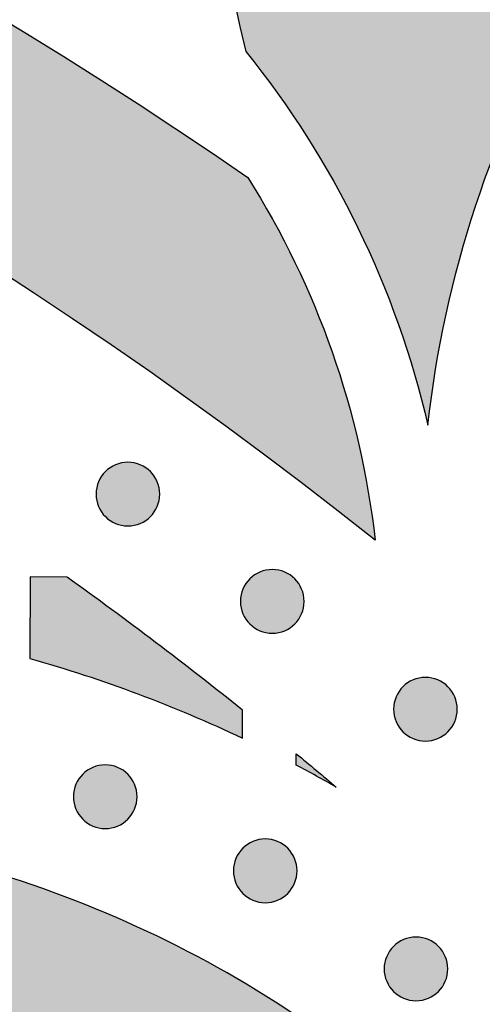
# Model space of a CAD drawing. Header units: millimetres. Extents: x -3873 to -97, y 912 to 4165.
# Tile 340 of 725: x -3192 to -3167, y 1627 to 1682. Entities that reach past the tile are written whole.
import ezdxf

# ---------------------------------------------------------------- set-up
doc = ezdxf.new("R2010")
doc.units = ezdxf.units.MM
doc.layers.add('pattern', color=7, linetype='Continuous', true_color=0x000000)

msp = doc.modelspace()

# ---------------------------------------------------------------- hatches: boundary and pattern name
at = {"layer": 'pattern'}
for points in [[(-3179.837, 1680.423), (-3178.942, 1679.282), (-3178.078, 1678.114), (-3177.244, 1676.919), (-3176.443, 1675.699), (-3175.675, 1674.455), (-3174.941, 1673.188), (-3174.244, 1671.899), (-3173.582, 1670.591), (-3172.958, 1669.265), (-3172.372, 1667.923), (-3171.824, 1666.565), (-3171.315, 1665.194), (-3170.846, 1663.812), (-3170.417, 1662.419), (-3170.028, 1661.019), (-3169.679, 1659.612), (-3169.49, 1661.154), (-3169.26, 1662.694), (-3168.989, 1664.23), (-3168.678, 1665.762), (-3168.326, 1667.287), (-3167.933, 1668.804), (-3167.5, 1670.31), (-3167.028, 1671.806), (-3166.516, 1673.289), (-3165.966, 1674.757), (-3165.378, 1676.209), (-3164.752, 1677.643), (-3164.09, 1679.059), (-3163.392, 1680.455), (-3162.659, 1681.829), (-3161.893, 1683.18), (-3162.872, 1684.98), (-3163.797, 1686.812), (-3164.664, 1688.675), (-3165.473, 1690.564), (-3166.222, 1692.478), (-3166.91, 1694.414), (-3167.536, 1696.369), (-3168.1, 1698.339), (-3168.335, 1699.24), (-3168.553, 1700.148), (-3168.756, 1701.061), (-3168.943, 1701.98), (-3169.114, 1702.904), (-3169.268, 1703.832), (-3169.406, 1704.764), (-3169.527, 1705.701), (-3169.631, 1706.64), (-3169.719, 1707.583), (-3169.789, 1708.527), (-3169.842, 1709.474), (-3169.878, 1710.422), (-3169.897, 1711.371), (-3169.899, 1712.32), (-3169.883, 1713.27), (-3169.85, 1714.219), (-3169.8, 1715.167), (-3169.733, 1716.114), (-3169.649, 1717.059), (-3169.547, 1718.002), (-3169.429, 1718.942), (-3169.293, 1719.878), (-3169.141, 1720.811), (-3168.973, 1721.74), (-3168.787, 1722.664), (-3168.586, 1723.584), (-3168.368, 1724.497), (-3168.135, 1725.406), (-3167.886, 1726.307), (-3167.621, 1727.203), (-3167.341, 1728.091), (-3167.061, 1728.913), (-3166.756, 1729.732), (-3166.425, 1730.546), (-3166.068, 1731.356), (-3165.686, 1732.158), (-3165.279, 1732.953), (-3164.847, 1733.74), (-3164.39, 1734.516), (-3163.908, 1735.281), (-3163.403, 1736.034), (-3162.873, 1736.773), (-3162.321, 1737.498), (-3161.746, 1738.207), (-3161.149, 1738.9), (-3160.531, 1739.575), (-3159.893, 1740.231), (-3159.235, 1740.868), (-3158.559, 1741.485), (-3157.865, 1742.08), (-3157.155, 1742.654), (-3156.429, 1743.205), (-3155.689, 1743.733), (-3154.935, 1744.237), (-3154.169, 1744.718), (-3153.392, 1745.173), (-3152.605, 1745.604), (-3151.809, 1746.009), (-3151.005, 1746.39), (-3150.195, 1746.745), (-3149.38, 1747.074), (-3148.56, 1747.378), (-3147.738, 1747.657), (-3146.849, 1747.935), (-3145.954, 1748.198), (-3145.051, 1748.445), (-3144.143, 1748.677), (-3143.229, 1748.893), (-3142.309, 1749.093), (-3141.384, 1749.276), (-3140.455, 1749.443), (-3139.522, 1749.593), (-3138.585, 1749.727), (-3137.645, 1749.843), (-3136.702, 1749.943), (-3135.757, 1750.026), (-3134.81, 1750.091), (-3133.862, 1750.139), (-3132.912, 1750.17), (-3131.963, 1750.184), (-3131.013, 1750.181), (-3130.064, 1750.16), (-3129.116, 1750.122), (-3128.17, 1750.067), (-3127.225, 1749.995), (-3126.283, 1749.906), (-3125.344, 1749.8), (-3124.408, 1749.677), (-3123.476, 1749.537), (-3122.548, 1749.381), (-3121.624, 1749.209), (-3120.706, 1749.02), (-3119.793, 1748.815), (-3118.886, 1748.595), (-3117.985, 1748.359), (-3116.017, 1747.792), (-3114.066, 1747.162), (-3112.133, 1746.471), (-3110.222, 1745.719), (-3108.335, 1744.908), (-3106.476, 1744.038), (-3104.647, 1743.111), (-3102.85, 1742.129), (-3101.759, 1742.731), (-3100.656, 1743.313), (-3099.541, 1743.875), (-3098.414, 1744.415), (-3097.276, 1744.934), (-3096.128, 1745.432), (-3094.97, 1745.908), (-3093.803, 1746.361), (-3092.628, 1746.793), (-3091.445, 1747.201), (-3090.254, 1747.587), (-3089.057, 1747.95), (-3087.855, 1748.289), (-3086.647, 1748.605), (-3085.434, 1748.898), (-3084.218, 1749.168), (-3087.125, 1749.862), (-3090.013, 1750.646), (-3092.879, 1751.517), (-3095.719, 1752.475), (-3098.528, 1753.519), (-3101.303, 1754.646), (-3104.04, 1755.856), (-3106.735, 1757.147), (-3108.032, 1757.676), (-3109.344, 1758.179), (-3110.672, 1758.655), (-3112.015, 1759.103), (-3113.371, 1759.522), (-3114.739, 1759.912), (-3116.119, 1760.273), (-3117.511, 1760.604), (-3118.912, 1760.904), (-3120.321, 1761.173), (-3121.739, 1761.412), (-3123.163, 1761.618), (-3124.593, 1761.793), (-3126.028, 1761.936), (-3127.466, 1762.047), (-3128.907, 1762.125), (-3130.349, 1762.171), (-3131.791, 1762.185), (-3133.233, 1762.166), (-3134.673, 1762.115), (-3136.11, 1762.032), (-3137.543, 1761.917), (-3138.97, 1761.77), (-3140.392, 1761.592), (-3141.806, 1761.382), (-3143.213, 1761.141), (-3144.61, 1760.871), (-3145.997, 1760.57), (-3147.373, 1760.239), (-3148.737, 1759.88), (-3150.088, 1759.492), (-3151.425, 1759.076), (-3152.572, 1758.688), (-3153.714, 1758.264), (-3154.851, 1757.805), (-3155.98, 1757.31), (-3157.1, 1756.78), (-3158.21, 1756.214), (-3159.307, 1755.614), (-3160.39, 1754.979), (-3161.458, 1754.309), (-3162.509, 1753.606), (-3163.541, 1752.87), (-3164.553, 1752.102), (-3165.544, 1751.302), (-3166.511, 1750.472), (-3167.453, 1749.613), (-3168.37, 1748.725), (-3169.26, 1747.81), (-3170.121, 1746.869), (-3170.953, 1745.903), (-3171.755, 1744.914), (-3172.525, 1743.904), (-3173.263, 1742.873), (-3173.968, 1741.824), (-3174.639, 1740.757), (-3175.276, 1739.675), (-3175.879, 1738.579), (-3176.447, 1737.47), (-3176.979, 1736.351), (-3177.476, 1735.223), (-3177.937, 1734.087), (-3178.363, 1732.945), (-3178.754, 1731.8), (-3179.262, 1730.162), (-3179.726, 1728.512), (-3180.146, 1726.849), (-3180.522, 1725.177), (-3181.061, 1722.428), (-3181.525, 1719.657), (-3181.913, 1716.868), (-3182.224, 1714.064), (-3182.456, 1711.248), (-3182.611, 1708.424), (-3182.686, 1705.594), (-3182.683, 1702.762), (-3182.6, 1699.931), (-3182.438, 1697.104), (-3182.197, 1694.286), (-3181.878, 1691.478), (-3181.482, 1688.685), (-3181.009, 1685.909), (-3180.46, 1683.154)], [(-3179.72, 1673.398), (-3179.02, 1672.254), (-3178.351, 1671.089), (-3177.713, 1669.902), (-3177.108, 1668.695), (-3176.536, 1667.47), (-3175.998, 1666.228), (-3175.496, 1664.969), (-3175.029, 1663.697), (-3174.598, 1662.412), (-3174.204, 1661.116), (-3173.847, 1659.81), (-3173.527, 1658.496), (-3173.245, 1657.176), (-3173.001, 1655.851), (-3172.794, 1654.523), (-3172.626, 1653.193), (-3176.651, 1656.337), (-3180.753, 1659.408), (-3184.93, 1662.404), (-3189.179, 1665.321), (-3193.499, 1668.156), (-3197.887, 1670.909), (-3202.34, 1673.576), (-3206.857, 1676.154), (-3211.435, 1678.643), (-3216.071, 1681.039), (-3220.762, 1683.341), (-3225.505, 1685.546), (-3230.297, 1687.654), (-3235.136, 1689.662), (-3240.018, 1691.57), (-3244.94, 1693.375), (-3249.899, 1695.076), (-3254.891, 1696.673), (-3259.913, 1698.164), (-3264.962, 1699.549), (-3270.034, 1700.826), (-3275.127, 1701.996), (-3280.236, 1703.059), (-3285.358, 1704.012), (-3290.49, 1704.858), (-3295.629, 1705.595), (-3300.77, 1706.225), (-3305.911, 1706.746), (-3311.049, 1707.16), (-3316.179, 1707.468), (-3321.299, 1707.67), (-3326.406, 1707.766), (-3326.395, 1719.767), (-3321.582, 1719.682), (-3316.759, 1719.509), (-3311.928, 1719.246), (-3307.093, 1718.893), (-3302.254, 1718.45), (-3297.415, 1717.916), (-3292.579, 1717.291), (-3287.747, 1716.575), (-3282.923, 1715.768), (-3278.109, 1714.87), (-3273.308, 1713.881), (-3268.521, 1712.802), (-3263.753, 1711.632), (-3259.005, 1710.372), (-3254.279, 1709.023), (-3249.579, 1707.586), (-3244.906, 1706.06), (-3240.264, 1704.448), (-3235.654, 1702.749), (-3231.08, 1700.965), (-3226.543, 1699.097), (-3222.045, 1697.146), (-3217.59, 1695.114), (-3213.179, 1693.002), (-3208.814, 1690.81), (-3204.497, 1688.542), (-3200.23, 1686.197), (-3196.016, 1683.778), (-3191.857, 1681.287), (-3187.753, 1678.726), (-3183.706, 1676.095)], [(-3187.66, 1657.02), (-3187.632, 1657.048), (-3187.603, 1657.075), (-3187.573, 1657.102), (-3187.542, 1657.128), (-3187.511, 1657.154), (-3187.478, 1657.179), (-3187.445, 1657.203), (-3187.411, 1657.227), (-3187.376, 1657.251), (-3187.34, 1657.273), (-3187.304, 1657.295), (-3187.266, 1657.317), (-3187.228, 1657.337), (-3187.189, 1657.357), (-3187.15, 1657.376), (-3187.11, 1657.393), (-3187.069, 1657.41), (-3187.028, 1657.427), (-3186.986, 1657.442), (-3186.943, 1657.456), (-3186.9, 1657.469), (-3186.857, 1657.481), (-3186.813, 1657.492), (-3186.769, 1657.501), (-3186.724, 1657.51), (-3186.679, 1657.518), (-3186.634, 1657.524), (-3186.588, 1657.529), (-3186.543, 1657.534), (-3186.497, 1657.536), (-3186.451, 1657.538), (-3186.405, 1657.539), (-3186.359, 1657.538), (-3186.313, 1657.536), (-3186.267, 1657.533), (-3186.222, 1657.529), (-3186.176, 1657.524), (-3186.131, 1657.517), (-3186.086, 1657.51), (-3186.042, 1657.501), (-3185.997, 1657.491), (-3185.953, 1657.48), (-3185.91, 1657.468), (-3185.867, 1657.455), (-3185.824, 1657.441), (-3185.783, 1657.425), (-3185.741, 1657.409), (-3185.7, 1657.392), (-3185.66, 1657.374), (-3185.621, 1657.355), (-3185.582, 1657.336), (-3185.544, 1657.315), (-3185.507, 1657.294), (-3185.471, 1657.272), (-3185.435, 1657.249), (-3185.4, 1657.225), (-3185.366, 1657.201), (-3185.333, 1657.177), (-3185.3, 1657.151), (-3185.269, 1657.126), (-3185.238, 1657.099), (-3185.208, 1657.073), (-3185.179, 1657.045), (-3185.151, 1657.018), (-3185.123, 1656.99), (-3185.096, 1656.961), (-3185.07, 1656.931), (-3185.043, 1656.9), (-3185.018, 1656.868), (-3184.992, 1656.836), (-3184.968, 1656.803), (-3184.944, 1656.768), (-3184.92, 1656.734), (-3184.898, 1656.698), (-3184.876, 1656.661), (-3184.855, 1656.624), (-3184.834, 1656.586), (-3184.814, 1656.547), (-3184.796, 1656.508), (-3184.778, 1656.468), (-3184.761, 1656.427), (-3184.745, 1656.386), (-3184.73, 1656.344), (-3184.716, 1656.301), (-3184.702, 1656.258), (-3184.691, 1656.215), (-3184.68, 1656.171), (-3184.67, 1656.126), (-3184.661, 1656.082), (-3184.653, 1656.037), (-3184.647, 1655.992), (-3184.642, 1655.946), (-3184.638, 1655.9), (-3184.635, 1655.855), (-3184.633, 1655.809), (-3184.632, 1655.763), (-3184.633, 1655.717), (-3184.635, 1655.671), (-3184.638, 1655.625), (-3184.642, 1655.58), (-3184.647, 1655.534), (-3184.654, 1655.489), (-3184.662, 1655.444), (-3184.67, 1655.399), (-3184.68, 1655.355), (-3184.691, 1655.311), (-3184.703, 1655.268), (-3184.717, 1655.225), (-3184.731, 1655.182), (-3184.746, 1655.14), (-3184.762, 1655.099), (-3184.779, 1655.058), (-3184.797, 1655.018), (-3184.816, 1654.979), (-3184.836, 1654.94), (-3184.856, 1654.902), (-3184.877, 1654.865), (-3184.9, 1654.828), (-3184.922, 1654.793), (-3184.946, 1654.758), (-3184.97, 1654.724), (-3184.995, 1654.69), (-3185.02, 1654.658), (-3185.046, 1654.626), (-3185.072, 1654.596), (-3185.099, 1654.566), (-3185.126, 1654.537), (-3185.153, 1654.509), (-3185.182, 1654.481), (-3185.211, 1654.454), (-3185.24, 1654.427), (-3185.271, 1654.401), (-3185.303, 1654.375), (-3185.335, 1654.35), (-3185.369, 1654.326), (-3185.403, 1654.302), (-3185.438, 1654.278), (-3185.473, 1654.255), (-3185.51, 1654.233), (-3185.547, 1654.212), (-3185.585, 1654.192), (-3185.624, 1654.172), (-3185.663, 1654.153), (-3185.704, 1654.135), (-3185.744, 1654.118), (-3185.786, 1654.102), (-3185.828, 1654.087), (-3185.87, 1654.073), (-3185.913, 1654.06), (-3185.957, 1654.048), (-3186.001, 1654.037), (-3186.045, 1654.027), (-3186.09, 1654.019), (-3186.134, 1654.011), (-3186.18, 1654.005), (-3186.225, 1653.999), (-3186.271, 1653.995), (-3186.317, 1653.992), (-3186.363, 1653.991), (-3186.408, 1653.99), (-3186.454, 1653.991), (-3186.5, 1653.993), (-3186.546, 1653.996), (-3186.592, 1654), (-3186.637, 1654.005), (-3186.682, 1654.012), (-3186.727, 1654.019), (-3186.772, 1654.028), (-3186.816, 1654.038), (-3186.86, 1654.049), (-3186.904, 1654.061), (-3186.947, 1654.074), (-3186.989, 1654.088), (-3187.031, 1654.104), (-3187.072, 1654.12), (-3187.113, 1654.137), (-3187.153, 1654.155), (-3187.193, 1654.174), (-3187.231, 1654.193), (-3187.269, 1654.214), (-3187.306, 1654.235), (-3187.343, 1654.257), (-3187.379, 1654.28), (-3187.414, 1654.303), (-3187.448, 1654.328), (-3187.481, 1654.352), (-3187.513, 1654.377), (-3187.545, 1654.403), (-3187.576, 1654.43), (-3187.605, 1654.456), (-3187.634, 1654.483), (-3187.663, 1654.511), (-3187.69, 1654.539), (-3187.717, 1654.568), (-3187.744, 1654.598), (-3187.77, 1654.629), (-3187.796, 1654.661), (-3187.821, 1654.693), (-3187.846, 1654.726), (-3187.87, 1654.76), (-3187.893, 1654.795), (-3187.916, 1654.831), (-3187.938, 1654.868), (-3187.959, 1654.905), (-3187.979, 1654.943), (-3187.999, 1654.982), (-3188.018, 1655.021), (-3188.036, 1655.061), (-3188.053, 1655.102), (-3188.069, 1655.143), (-3188.084, 1655.185), (-3188.098, 1655.228), (-3188.111, 1655.271), (-3188.123, 1655.314), (-3188.134, 1655.358), (-3188.144, 1655.403), (-3188.152, 1655.447), (-3188.16, 1655.492), (-3188.166, 1655.537), (-3188.172, 1655.583), (-3188.176, 1655.629), (-3188.179, 1655.674), (-3188.181, 1655.72), (-3188.181, 1655.766), (-3188.18, 1655.812), (-3188.179, 1655.858), (-3188.176, 1655.904), (-3188.171, 1655.949), (-3188.166, 1655.995), (-3188.16, 1656.04), (-3188.152, 1656.085), (-3188.143, 1656.13), (-3188.133, 1656.174), (-3188.122, 1656.218), (-3188.11, 1656.261), (-3188.097, 1656.304), (-3188.083, 1656.347), (-3188.068, 1656.389), (-3188.052, 1656.43), (-3188.034, 1656.471), (-3188.016, 1656.511), (-3187.998, 1656.55), (-3187.978, 1656.589), (-3187.957, 1656.627), (-3187.936, 1656.664), (-3187.914, 1656.701), (-3187.891, 1656.736), (-3187.868, 1656.771), (-3187.844, 1656.805), (-3187.819, 1656.839), (-3187.794, 1656.871), (-3187.768, 1656.903), (-3187.742, 1656.933), (-3187.715, 1656.963), (-3187.688, 1656.992)], [(-3191.866, 1646.608), (-3190.348, 1646.163), (-3188.838, 1645.687), (-3187.338, 1645.178), (-3185.849, 1644.638), (-3184.371, 1644.067), (-3182.906, 1643.465), (-3181.454, 1642.833), (-3180.017, 1642.171), (-3180.016, 1643.738), (-3184.861, 1647.505), (-3189.801, 1651.147), (-3191.862, 1651.149)], [(-3179.61, 1651.045), (-3179.582, 1651.073), (-3179.553, 1651.1), (-3179.523, 1651.126), (-3179.493, 1651.153), (-3179.461, 1651.178), (-3179.428, 1651.204), (-3179.395, 1651.228), (-3179.361, 1651.252), (-3179.326, 1651.276), (-3179.29, 1651.298), (-3179.254, 1651.32), (-3179.216, 1651.342), (-3179.178, 1651.362), (-3179.14, 1651.382), (-3179.1, 1651.4), (-3179.06, 1651.418), (-3179.019, 1651.435), (-3178.978, 1651.451), (-3178.936, 1651.466), (-3178.894, 1651.481), (-3178.851, 1651.494), (-3178.807, 1651.506), (-3178.763, 1651.516), (-3178.719, 1651.526), (-3178.674, 1651.535), (-3178.629, 1651.543), (-3178.584, 1651.549), (-3178.539, 1651.554), (-3178.493, 1651.558), (-3178.447, 1651.561), (-3178.401, 1651.563), (-3178.355, 1651.564), (-3178.309, 1651.563), (-3178.263, 1651.561), (-3178.218, 1651.558), (-3178.172, 1651.554), (-3178.127, 1651.549), (-3178.081, 1651.542), (-3178.036, 1651.534), (-3177.992, 1651.526), (-3177.947, 1651.516), (-3177.904, 1651.505), (-3177.86, 1651.493), (-3177.817, 1651.479), (-3177.775, 1651.465), (-3177.733, 1651.45), (-3177.691, 1651.434), (-3177.651, 1651.417), (-3177.611, 1651.399), (-3177.571, 1651.38), (-3177.533, 1651.36), (-3177.495, 1651.34), (-3177.457, 1651.319), (-3177.421, 1651.297), (-3177.385, 1651.274), (-3177.35, 1651.25), (-3177.316, 1651.226), (-3177.283, 1651.202), (-3177.25, 1651.176), (-3177.219, 1651.15), (-3177.188, 1651.124), (-3177.158, 1651.097), (-3177.129, 1651.07), (-3177.101, 1651.043), (-3177.074, 1651.015), (-3177.047, 1650.985), (-3177.02, 1650.956), (-3176.994, 1650.925), (-3176.968, 1650.893), (-3176.943, 1650.861), (-3176.918, 1650.827), (-3176.894, 1650.793), (-3176.871, 1650.758), (-3176.848, 1650.723), (-3176.826, 1650.686), (-3176.805, 1650.649), (-3176.784, 1650.611), (-3176.765, 1650.572), (-3176.746, 1650.533), (-3176.728, 1650.492), (-3176.711, 1650.452), (-3176.695, 1650.41), (-3176.68, 1650.368), (-3176.666, 1650.326), (-3176.653, 1650.283), (-3176.641, 1650.239), (-3176.63, 1650.196), (-3176.62, 1650.151), (-3176.611, 1650.107), (-3176.604, 1650.062), (-3176.597, 1650.016), (-3176.592, 1649.971), (-3176.588, 1649.925), (-3176.585, 1649.879), (-3176.583, 1649.834), (-3176.583, 1649.788), (-3176.583, 1649.742), (-3176.585, 1649.696), (-3176.588, 1649.65), (-3176.592, 1649.604), (-3176.598, 1649.559), (-3176.604, 1649.514), (-3176.612, 1649.469), (-3176.621, 1649.424), (-3176.631, 1649.38), (-3176.642, 1649.336), (-3176.654, 1649.292), (-3176.667, 1649.249), (-3176.681, 1649.207), (-3176.696, 1649.165), (-3176.712, 1649.124), (-3176.729, 1649.083), (-3176.747, 1649.043), (-3176.766, 1649.004), (-3176.786, 1648.965), (-3176.806, 1648.927), (-3176.828, 1648.89), (-3176.85, 1648.853), (-3176.873, 1648.817), (-3176.896, 1648.783), (-3176.92, 1648.748), (-3176.945, 1648.715), (-3176.97, 1648.683), (-3176.996, 1648.651), (-3177.022, 1648.62), (-3177.049, 1648.591), (-3177.076, 1648.562), (-3177.104, 1648.533), (-3177.132, 1648.506), (-3177.161, 1648.479), (-3177.191, 1648.452), (-3177.221, 1648.426), (-3177.253, 1648.4), (-3177.286, 1648.375), (-3177.319, 1648.35), (-3177.353, 1648.326), (-3177.388, 1648.303), (-3177.424, 1648.28), (-3177.46, 1648.258), (-3177.497, 1648.237), (-3177.536, 1648.217), (-3177.574, 1648.197), (-3177.614, 1648.178), (-3177.654, 1648.16), (-3177.695, 1648.143), (-3177.736, 1648.127), (-3177.778, 1648.112), (-3177.82, 1648.098), (-3177.863, 1648.085), (-3177.907, 1648.073), (-3177.951, 1648.062), (-3177.995, 1648.052), (-3178.04, 1648.044), (-3178.085, 1648.036), (-3178.13, 1648.03), (-3178.175, 1648.024), (-3178.221, 1648.02), (-3178.267, 1648.017), (-3178.313, 1648.016), (-3178.359, 1648.015), (-3178.405, 1648.016), (-3178.45, 1648.017), (-3178.496, 1648.02), (-3178.542, 1648.025), (-3178.587, 1648.03), (-3178.633, 1648.037), (-3178.678, 1648.044), (-3178.722, 1648.053), (-3178.767, 1648.063), (-3178.81, 1648.074), (-3178.854, 1648.086), (-3178.897, 1648.099), (-3178.939, 1648.113), (-3178.981, 1648.128), (-3179.023, 1648.145), (-3179.063, 1648.162), (-3179.103, 1648.18), (-3179.143, 1648.198), (-3179.181, 1648.218), (-3179.219, 1648.239), (-3179.257, 1648.26), (-3179.293, 1648.282), (-3179.329, 1648.305), (-3179.364, 1648.328), (-3179.398, 1648.352), (-3179.431, 1648.377), (-3179.464, 1648.402), (-3179.495, 1648.428), (-3179.526, 1648.454), (-3179.556, 1648.481), (-3179.585, 1648.508), (-3179.613, 1648.536), (-3179.64, 1648.564), (-3179.667, 1648.593), (-3179.694, 1648.623), (-3179.72, 1648.654), (-3179.746, 1648.685), (-3179.771, 1648.718), (-3179.796, 1648.751), (-3179.82, 1648.785), (-3179.843, 1648.82), (-3179.866, 1648.856), (-3179.888, 1648.893), (-3179.909, 1648.93), (-3179.93, 1648.968), (-3179.949, 1649.007), (-3179.968, 1649.046), (-3179.986, 1649.086), (-3180.003, 1649.127), (-3180.019, 1649.168), (-3180.034, 1649.21), (-3180.048, 1649.253), (-3180.061, 1649.296), (-3180.073, 1649.339), (-3180.084, 1649.383), (-3180.094, 1649.427), (-3180.103, 1649.472), (-3180.11, 1649.517), (-3180.117, 1649.562), (-3180.122, 1649.608), (-3180.126, 1649.653), (-3180.129, 1649.699), (-3180.131, 1649.745), (-3180.131, 1649.791), (-3180.131, 1649.837), (-3180.129, 1649.883), (-3180.126, 1649.929), (-3180.122, 1649.974), (-3180.116, 1650.02), (-3180.11, 1650.065), (-3180.102, 1650.11), (-3180.093, 1650.155), (-3180.083, 1650.199), (-3180.072, 1650.243), (-3180.06, 1650.286), (-3180.047, 1650.329), (-3180.033, 1650.372), (-3180.018, 1650.414), (-3180.002, 1650.455), (-3179.985, 1650.496), (-3179.967, 1650.536), (-3179.948, 1650.575), (-3179.928, 1650.614), (-3179.908, 1650.652), (-3179.886, 1650.689), (-3179.864, 1650.725), (-3179.841, 1650.761), (-3179.818, 1650.796), (-3179.794, 1650.83), (-3179.769, 1650.863), (-3179.744, 1650.896), (-3179.718, 1650.927), (-3179.692, 1650.958), (-3179.665, 1650.988), (-3179.638, 1651.017)], [(-3171.074, 1645.041), (-3171.046, 1645.068), (-3171.017, 1645.095), (-3170.987, 1645.122), (-3170.956, 1645.148), (-3170.925, 1645.174), (-3170.892, 1645.199), (-3170.859, 1645.224), (-3170.825, 1645.248), (-3170.79, 1645.271), (-3170.754, 1645.294), (-3170.718, 1645.316), (-3170.68, 1645.337), (-3170.642, 1645.358), (-3170.604, 1645.377), (-3170.564, 1645.396), (-3170.524, 1645.414), (-3170.483, 1645.431), (-3170.442, 1645.447), (-3170.4, 1645.462), (-3170.358, 1645.476), (-3170.315, 1645.489), (-3170.271, 1645.501), (-3170.227, 1645.512), (-3170.183, 1645.522), (-3170.138, 1645.531), (-3170.093, 1645.538), (-3170.048, 1645.545), (-3170.003, 1645.55), (-3169.957, 1645.554), (-3169.911, 1645.557), (-3169.865, 1645.559), (-3169.819, 1645.559), (-3169.773, 1645.559), (-3169.727, 1645.557), (-3169.682, 1645.554), (-3169.636, 1645.55), (-3169.591, 1645.544), (-3169.545, 1645.538), (-3169.5, 1645.53), (-3169.456, 1645.521), (-3169.411, 1645.511), (-3169.368, 1645.5), (-3169.324, 1645.488), (-3169.281, 1645.475), (-3169.239, 1645.461), (-3169.197, 1645.446), (-3169.155, 1645.43), (-3169.115, 1645.413), (-3169.075, 1645.395), (-3169.035, 1645.376), (-3168.996, 1645.356), (-3168.959, 1645.335), (-3168.921, 1645.314), (-3168.885, 1645.292), (-3168.849, 1645.269), (-3168.814, 1645.246), (-3168.78, 1645.222), (-3168.747, 1645.197), (-3168.714, 1645.172), (-3168.683, 1645.146), (-3168.652, 1645.12), (-3168.622, 1645.093), (-3168.593, 1645.066), (-3168.565, 1645.038), (-3168.538, 1645.01), (-3168.511, 1644.981), (-3168.484, 1644.951), (-3168.458, 1644.92), (-3168.432, 1644.889), (-3168.407, 1644.856), (-3168.382, 1644.823), (-3168.358, 1644.789), (-3168.335, 1644.754), (-3168.312, 1644.718), (-3168.29, 1644.682), (-3168.269, 1644.644), (-3168.248, 1644.606), (-3168.229, 1644.568), (-3168.21, 1644.528), (-3168.192, 1644.488), (-3168.175, 1644.447), (-3168.159, 1644.406), (-3168.144, 1644.364), (-3168.13, 1644.321), (-3168.117, 1644.278), (-3168.105, 1644.235), (-3168.094, 1644.191), (-3168.084, 1644.147), (-3168.075, 1644.102), (-3168.068, 1644.057), (-3168.061, 1644.012), (-3168.056, 1643.966), (-3168.052, 1643.921), (-3168.049, 1643.875), (-3168.047, 1643.829), (-3168.047, 1643.783), (-3168.047, 1643.737), (-3168.049, 1643.691), (-3168.052, 1643.646), (-3168.056, 1643.6), (-3168.062, 1643.554), (-3168.068, 1643.509), (-3168.076, 1643.464), (-3168.085, 1643.42), (-3168.095, 1643.375), (-3168.106, 1643.331), (-3168.118, 1643.288), (-3168.131, 1643.245), (-3168.145, 1643.203), (-3168.16, 1643.161), (-3168.176, 1643.119), (-3168.193, 1643.079), (-3168.211, 1643.039), (-3168.23, 1642.999), (-3168.25, 1642.96), (-3168.27, 1642.922), (-3168.292, 1642.885), (-3168.314, 1642.849), (-3168.336, 1642.813), (-3168.36, 1642.778), (-3168.384, 1642.744), (-3168.409, 1642.711), (-3168.434, 1642.678), (-3168.46, 1642.647), (-3168.486, 1642.616), (-3168.513, 1642.586), (-3168.54, 1642.557), (-3168.568, 1642.529), (-3168.596, 1642.502), (-3168.625, 1642.474), (-3168.655, 1642.448), (-3168.685, 1642.422), (-3168.717, 1642.396), (-3168.75, 1642.371), (-3168.783, 1642.346), (-3168.817, 1642.322), (-3168.852, 1642.299), (-3168.888, 1642.276), (-3168.924, 1642.254), (-3168.961, 1642.233), (-3168.999, 1642.212), (-3169.038, 1642.193), (-3169.078, 1642.174), (-3169.118, 1642.156), (-3169.159, 1642.139), (-3169.2, 1642.123), (-3169.242, 1642.108), (-3169.284, 1642.094), (-3169.327, 1642.081), (-3169.371, 1642.069), (-3169.415, 1642.058), (-3169.459, 1642.048), (-3169.504, 1642.039), (-3169.549, 1642.032), (-3169.594, 1642.025), (-3169.639, 1642.02), (-3169.685, 1642.016), (-3169.731, 1642.013), (-3169.777, 1642.011), (-3169.823, 1642.011), (-3169.869, 1642.011), (-3169.914, 1642.013), (-3169.96, 1642.016), (-3170.006, 1642.02), (-3170.051, 1642.026), (-3170.097, 1642.032), (-3170.142, 1642.04), (-3170.186, 1642.049), (-3170.23, 1642.058), (-3170.274, 1642.069), (-3170.318, 1642.082), (-3170.361, 1642.095), (-3170.403, 1642.109), (-3170.445, 1642.124), (-3170.486, 1642.14), (-3170.527, 1642.157), (-3170.567, 1642.175), (-3170.607, 1642.194), (-3170.645, 1642.214), (-3170.683, 1642.234), (-3170.721, 1642.256), (-3170.757, 1642.278), (-3170.793, 1642.3), (-3170.828, 1642.324), (-3170.862, 1642.348), (-3170.895, 1642.373), (-3170.927, 1642.398), (-3170.959, 1642.424), (-3170.99, 1642.45), (-3171.02, 1642.477), (-3171.049, 1642.504), (-3171.077, 1642.531), (-3171.104, 1642.56), (-3171.131, 1642.589), (-3171.158, 1642.619), (-3171.184, 1642.649), (-3171.21, 1642.681), (-3171.235, 1642.713), (-3171.26, 1642.747), (-3171.284, 1642.781), (-3171.307, 1642.816), (-3171.33, 1642.852), (-3171.352, 1642.888), (-3171.373, 1642.925), (-3171.394, 1642.963), (-3171.413, 1643.002), (-3171.432, 1643.042), (-3171.45, 1643.082), (-3171.467, 1643.122), (-3171.483, 1643.164), (-3171.498, 1643.206), (-3171.512, 1643.248), (-3171.525, 1643.291), (-3171.537, 1643.335), (-3171.548, 1643.379), (-3171.558, 1643.423), (-3171.567, 1643.468), (-3171.574, 1643.513), (-3171.581, 1643.558), (-3171.586, 1643.603), (-3171.59, 1643.649), (-3171.593, 1643.695), (-3171.595, 1643.741), (-3171.595, 1643.787), (-3171.595, 1643.832), (-3171.593, 1643.878), (-3171.59, 1643.924), (-3171.586, 1643.97), (-3171.58, 1644.015), (-3171.574, 1644.06), (-3171.566, 1644.105), (-3171.557, 1644.15), (-3171.547, 1644.194), (-3171.536, 1644.238), (-3171.524, 1644.282), (-3171.511, 1644.325), (-3171.497, 1644.367), (-3171.482, 1644.409), (-3171.466, 1644.45), (-3171.449, 1644.491), (-3171.431, 1644.531), (-3171.412, 1644.571), (-3171.392, 1644.609), (-3171.372, 1644.647), (-3171.35, 1644.685), (-3171.328, 1644.721), (-3171.305, 1644.757), (-3171.282, 1644.792), (-3171.258, 1644.826), (-3171.233, 1644.859), (-3171.208, 1644.891), (-3171.182, 1644.923), (-3171.156, 1644.954), (-3171.129, 1644.984), (-3171.102, 1645.013)], [(-3177.018, 1641.304), (-3174.787, 1639.44), (-3177.019, 1640.669)], [(-3188.923, 1640.168), (-3188.894, 1640.195), (-3188.865, 1640.223), (-3188.835, 1640.249), (-3188.805, 1640.276), (-3188.773, 1640.301), (-3188.741, 1640.326), (-3188.707, 1640.351), (-3188.673, 1640.375), (-3188.638, 1640.398), (-3188.602, 1640.421), (-3188.566, 1640.443), (-3188.529, 1640.464), (-3188.491, 1640.485), (-3188.452, 1640.504), (-3188.412, 1640.523), (-3188.372, 1640.541), (-3188.331, 1640.558), (-3188.29, 1640.574), (-3188.248, 1640.589), (-3188.206, 1640.603), (-3188.163, 1640.616), (-3188.119, 1640.628), (-3188.075, 1640.639), (-3188.031, 1640.649), (-3187.986, 1640.658), (-3187.941, 1640.665), (-3187.896, 1640.672), (-3187.851, 1640.677), (-3187.805, 1640.681), (-3187.759, 1640.684), (-3187.713, 1640.686), (-3187.667, 1640.686), (-3187.621, 1640.686), (-3187.576, 1640.684), (-3187.53, 1640.681), (-3187.484, 1640.677), (-3187.439, 1640.671), (-3187.393, 1640.665), (-3187.349, 1640.657), (-3187.304, 1640.648), (-3187.26, 1640.639), (-3187.216, 1640.628), (-3187.172, 1640.615), (-3187.129, 1640.602), (-3187.087, 1640.588), (-3187.045, 1640.573), (-3187.004, 1640.557), (-3186.963, 1640.54), (-3186.923, 1640.522), (-3186.883, 1640.503), (-3186.845, 1640.483), (-3186.807, 1640.463), (-3186.769, 1640.441), (-3186.733, 1640.419), (-3186.697, 1640.397), (-3186.662, 1640.373), (-3186.628, 1640.349), (-3186.595, 1640.324), (-3186.563, 1640.299), (-3186.531, 1640.273), (-3186.5, 1640.247), (-3186.47, 1640.22), (-3186.441, 1640.193), (-3186.413, 1640.166), (-3186.386, 1640.137), (-3186.359, 1640.108), (-3186.332, 1640.078), (-3186.306, 1640.048), (-3186.28, 1640.016), (-3186.255, 1639.984), (-3186.23, 1639.95), (-3186.206, 1639.916), (-3186.183, 1639.881), (-3186.16, 1639.845), (-3186.138, 1639.809), (-3186.117, 1639.772), (-3186.096, 1639.734), (-3186.077, 1639.695), (-3186.058, 1639.655), (-3186.04, 1639.615), (-3186.023, 1639.575), (-3186.007, 1639.533), (-3185.992, 1639.491), (-3185.978, 1639.449), (-3185.965, 1639.406), (-3185.953, 1639.362), (-3185.942, 1639.318), (-3185.932, 1639.274), (-3185.923, 1639.229), (-3185.916, 1639.184), (-3185.909, 1639.139), (-3185.904, 1639.094), (-3185.9, 1639.048), (-3185.897, 1639.002), (-3185.895, 1638.956), (-3185.895, 1638.91), (-3185.895, 1638.865), (-3185.897, 1638.819), (-3185.9, 1638.773), (-3185.904, 1638.727), (-3185.91, 1638.682), (-3185.916, 1638.637), (-3185.924, 1638.592), (-3185.933, 1638.547), (-3185.943, 1638.503), (-3185.954, 1638.459), (-3185.966, 1638.415), (-3185.979, 1638.372), (-3185.993, 1638.33), (-3186.008, 1638.288), (-3186.024, 1638.247), (-3186.041, 1638.206), (-3186.059, 1638.166), (-3186.078, 1638.126), (-3186.098, 1638.088), (-3186.119, 1638.05), (-3186.14, 1638.012), (-3186.162, 1637.976), (-3186.185, 1637.94), (-3186.208, 1637.905), (-3186.232, 1637.871), (-3186.257, 1637.838), (-3186.282, 1637.806), (-3186.308, 1637.774), (-3186.334, 1637.743), (-3186.361, 1637.713), (-3186.388, 1637.684), (-3186.416, 1637.656), (-3186.444, 1637.629), (-3186.473, 1637.602), (-3186.503, 1637.575), (-3186.534, 1637.549), (-3186.565, 1637.523), (-3186.598, 1637.498), (-3186.631, 1637.473), (-3186.665, 1637.449), (-3186.7, 1637.426), (-3186.736, 1637.403), (-3186.772, 1637.381), (-3186.81, 1637.36), (-3186.848, 1637.339), (-3186.886, 1637.32), (-3186.926, 1637.301), (-3186.966, 1637.283), (-3187.007, 1637.266), (-3187.048, 1637.25), (-3187.09, 1637.235), (-3187.132, 1637.221), (-3187.175, 1637.208), (-3187.219, 1637.196), (-3187.263, 1637.185), (-3187.307, 1637.175), (-3187.352, 1637.166), (-3187.397, 1637.159), (-3187.442, 1637.152), (-3187.488, 1637.147), (-3187.533, 1637.143), (-3187.579, 1637.14), (-3187.625, 1637.138), (-3187.671, 1637.138), (-3187.717, 1637.138), (-3187.763, 1637.14), (-3187.808, 1637.143), (-3187.854, 1637.148), (-3187.899, 1637.153), (-3187.945, 1637.159), (-3187.99, 1637.167), (-3188.034, 1637.176), (-3188.079, 1637.186), (-3188.122, 1637.197), (-3188.166, 1637.209), (-3188.209, 1637.222), (-3188.251, 1637.236), (-3188.293, 1637.251), (-3188.335, 1637.267), (-3188.375, 1637.284), (-3188.415, 1637.302), (-3188.455, 1637.321), (-3188.494, 1637.341), (-3188.532, 1637.362), (-3188.569, 1637.383), (-3188.605, 1637.405), (-3188.641, 1637.428), (-3188.676, 1637.451), (-3188.71, 1637.475), (-3188.743, 1637.5), (-3188.776, 1637.525), (-3188.807, 1637.551), (-3188.838, 1637.577), (-3188.868, 1637.604), (-3188.897, 1637.631), (-3188.925, 1637.659), (-3188.952, 1637.687), (-3188.98, 1637.716), (-3189.006, 1637.746), (-3189.032, 1637.777), (-3189.058, 1637.808), (-3189.083, 1637.841), (-3189.108, 1637.874), (-3189.132, 1637.908), (-3189.155, 1637.943), (-3189.178, 1637.979), (-3189.2, 1638.015), (-3189.221, 1638.053), (-3189.242, 1638.091), (-3189.261, 1638.129), (-3189.28, 1638.169), (-3189.298, 1638.209), (-3189.315, 1638.25), (-3189.331, 1638.291), (-3189.346, 1638.333), (-3189.36, 1638.376), (-3189.373, 1638.419), (-3189.385, 1638.462), (-3189.396, 1638.506), (-3189.406, 1638.55), (-3189.415, 1638.595), (-3189.422, 1638.64), (-3189.429, 1638.685), (-3189.434, 1638.731), (-3189.438, 1638.776), (-3189.441, 1638.822), (-3189.443, 1638.868), (-3189.443, 1638.914), (-3189.443, 1638.96), (-3189.441, 1639.006), (-3189.438, 1639.051), (-3189.434, 1639.097), (-3189.428, 1639.143), (-3189.422, 1639.188), (-3189.414, 1639.233), (-3189.405, 1639.277), (-3189.395, 1639.322), (-3189.384, 1639.366), (-3189.372, 1639.409), (-3189.359, 1639.452), (-3189.345, 1639.494), (-3189.33, 1639.536), (-3189.314, 1639.578), (-3189.297, 1639.618), (-3189.279, 1639.658), (-3189.26, 1639.698), (-3189.24, 1639.737), (-3189.22, 1639.775), (-3189.198, 1639.812), (-3189.176, 1639.848), (-3189.154, 1639.884), (-3189.13, 1639.919), (-3189.106, 1639.953), (-3189.081, 1639.986), (-3189.056, 1640.019), (-3189.03, 1640.05), (-3189.004, 1640.081), (-3188.977, 1640.111), (-3188.95, 1640.14)], [(-3255.521, 1629.604), (-3261.289, 1614.584), (-3247.057, 1620.137), (-3244.548, 1621.069), (-3242.001, 1621.923), (-3239.418, 1622.695), (-3236.805, 1623.385), (-3234.165, 1623.99), (-3231.503, 1624.51), (-3228.821, 1624.942), (-3226.126, 1625.285), (-3223.421, 1625.54), (-3220.71, 1625.706), (-3217.998, 1625.783), (-3215.29, 1625.771), (-3212.589, 1625.67), (-3209.9, 1625.482), (-3207.228, 1625.207), (-3204.575, 1624.847), (-3203.581, 1624.685), (-3202.588, 1624.504), (-3201.595, 1624.303), (-3200.604, 1624.081), (-3199.615, 1623.84), (-3198.63, 1623.578), (-3197.647, 1623.297), (-3196.669, 1622.995), (-3195.695, 1622.674), (-3194.726, 1622.332), (-3193.764, 1621.971), (-3192.807, 1621.591), (-3191.858, 1621.191), (-3190.917, 1620.772), (-3189.983, 1620.334), (-3189.059, 1619.877), (-3188.143, 1619.402), (-3187.238, 1618.909), (-3186.343, 1618.398), (-3185.459, 1617.87), (-3184.586, 1617.324), (-3183.725, 1616.762), (-3182.877, 1616.183), (-3182.042, 1615.588), (-3181.219, 1614.978), (-3180.411, 1614.353), (-3179.617, 1613.713), (-3178.837, 1613.059), (-3178.072, 1612.391), (-3177.322, 1611.71), (-3176.588, 1611.017), (-3175.87, 1610.311), (-3175.165, 1609.591), (-3174.473, 1608.856), (-3173.794, 1608.105), (-3173.127, 1607.339), (-3172.475, 1606.558), (-3171.836, 1605.762), (-3171.213, 1604.952), (-3170.604, 1604.129), (-3170.011, 1603.292), (-3169.434, 1602.443), (-3168.873, 1601.581), (-3168.329, 1600.708), (-3167.802, 1599.823), (-3167.293, 1598.927), (-3166.802, 1598.02), (-3166.328, 1597.104), (-3165.874, 1596.178), (-3165.437, 1595.244), (-3165.02, 1594.302), (-3164.622, 1593.352), (-3164.243, 1592.395), (-3163.884, 1591.432), (-3163.545, 1590.462), (-3163.225, 1589.488), (-3162.925, 1588.509), (-3162.646, 1587.526), (-3162.386, 1586.54), (-3162.147, 1585.55), (-3161.927, 1584.559), (-3161.728, 1583.566), (-3161.548, 1582.572), (-3161.389, 1581.578), (-3161.034, 1578.925), (-3160.764, 1576.252), (-3160.581, 1573.562), (-3160.485, 1570.861), (-3160.478, 1568.153), (-3160.56, 1565.441), (-3160.731, 1562.731), (-3160.991, 1560.026), (-3161.34, 1557.331), (-3161.777, 1554.651), (-3162.301, 1551.989), (-3162.912, 1549.351), (-3163.607, 1546.739), (-3164.384, 1544.158), (-3165.243, 1541.612), (-3166.18, 1539.105), (-3171.759, 1524.883), (-3156.729, 1530.623), (-3156.062, 1532.149), (-3155.421, 1533.69), (-3154.805, 1535.246), (-3154.216, 1536.816), (-3153.654, 1538.399), (-3153.118, 1539.994), (-3152.611, 1541.601), (-3152.132, 1543.219), (-3151.681, 1544.848), (-3151.259, 1546.486), (-3150.865, 1548.134), (-3150.501, 1549.789), (-3150.167, 1551.452), (-3149.862, 1553.121), (-3149.587, 1554.796), (-3149.342, 1556.475), (-3149.127, 1558.159), (-3148.943, 1559.847), (-3148.789, 1561.536), (-3148.665, 1563.228), (-3148.571, 1564.92), (-3148.508, 1566.612), (-3148.476, 1568.304), (-3148.473, 1569.994), (-3148.501, 1571.681), (-3148.558, 1573.366), (-3148.646, 1575.046), (-3148.763, 1576.722), (-3148.909, 1578.392), (-3149.085, 1580.056), (-3149.289, 1581.713), (-3149.522, 1583.362), (-3149.719, 1584.588), (-3149.94, 1585.813), (-3150.186, 1587.037), (-3150.456, 1588.26), (-3150.752, 1589.479), (-3151.072, 1590.695), (-3151.417, 1591.907), (-3151.786, 1593.115), (-3152.18, 1594.316), (-3152.599, 1595.511), (-3153.042, 1596.699), (-3153.509, 1597.879), (-3153.999, 1599.05), (-3154.514, 1600.212), (-3155.052, 1601.364), (-3155.612, 1602.505), (-3156.196, 1603.634), (-3156.802, 1604.752), (-3157.43, 1605.856), (-3158.079, 1606.948), (-3158.75, 1608.025), (-3159.441, 1609.088), (-3160.153, 1610.135), (-3160.884, 1611.166), (-3161.635, 1612.181), (-3162.404, 1613.18), (-3163.191, 1614.16), (-3163.995, 1615.123), (-3164.817, 1616.068), (-3165.655, 1616.994), (-3166.508, 1617.901), (-3167.376, 1618.788), (-3168.262, 1619.658), (-3169.167, 1620.513), (-3170.092, 1621.353), (-3171.035, 1622.176), (-3171.996, 1622.983), (-3172.976, 1623.772), (-3173.972, 1624.543), (-3174.986, 1625.295), (-3176.016, 1626.028), (-3177.062, 1626.742), (-3178.123, 1627.435), (-3179.199, 1628.108), (-3180.289, 1628.759), (-3181.393, 1629.389), (-3182.509, 1629.997), (-3183.637, 1630.583), (-3184.777, 1631.146), (-3185.928, 1631.686), (-3187.089, 1632.203), (-3188.26, 1632.696), (-3189.439, 1633.165), (-3190.625, 1633.61), (-3191.82, 1634.031), (-3193.02, 1634.427), (-3194.227, 1634.799), (-3195.438, 1635.146), (-3196.654, 1635.469), (-3197.873, 1635.766), (-3199.094, 1636.039), (-3200.318, 1636.287), (-3201.543, 1636.511), (-3202.769, 1636.71), (-3204.417, 1636.946), (-3206.074, 1637.154), (-3207.737, 1637.333), (-3209.407, 1637.482), (-3211.083, 1637.602), (-3212.763, 1637.693), (-3214.447, 1637.754), (-3216.135, 1637.785), (-3217.825, 1637.785), (-3219.516, 1637.756), (-3221.209, 1637.696), (-3222.901, 1637.606), (-3224.593, 1637.485), (-3226.283, 1637.334), (-3227.97, 1637.153), (-3229.655, 1636.941), (-3231.335, 1636.7), (-3233.01, 1636.428), (-3234.68, 1636.126), (-3236.343, 1635.795), (-3237.999, 1635.434), (-3239.647, 1635.044), (-3241.286, 1634.625), (-3242.916, 1634.177), (-3244.535, 1633.701), (-3246.143, 1633.196), (-3247.74, 1632.664), (-3249.324, 1632.105), (-3250.894, 1631.519), (-3252.451, 1630.906), (-3253.994, 1630.268)], [(-3180.003, 1636.041), (-3179.975, 1636.068), (-3179.946, 1636.095), (-3179.916, 1636.122), (-3179.886, 1636.148), (-3179.854, 1636.174), (-3179.821, 1636.199), (-3179.788, 1636.224), (-3179.754, 1636.248), (-3179.719, 1636.271), (-3179.683, 1636.294), (-3179.647, 1636.316), (-3179.61, 1636.337), (-3179.571, 1636.357), (-3179.533, 1636.377), (-3179.493, 1636.396), (-3179.453, 1636.414), (-3179.412, 1636.431), (-3179.371, 1636.447), (-3179.329, 1636.462), (-3179.287, 1636.476), (-3179.244, 1636.489), (-3179.2, 1636.501), (-3179.156, 1636.512), (-3179.112, 1636.522), (-3179.067, 1636.53), (-3179.022, 1636.538), (-3178.977, 1636.544), (-3178.932, 1636.55), (-3178.886, 1636.554), (-3178.84, 1636.557), (-3178.794, 1636.558), (-3178.748, 1636.559), (-3178.702, 1636.558), (-3178.657, 1636.557), (-3178.611, 1636.554), (-3178.565, 1636.549), (-3178.52, 1636.544), (-3178.474, 1636.538), (-3178.429, 1636.53), (-3178.385, 1636.521), (-3178.341, 1636.511), (-3178.297, 1636.5), (-3178.253, 1636.488), (-3178.21, 1636.475), (-3178.168, 1636.461), (-3178.126, 1636.446), (-3178.084, 1636.429), (-3178.044, 1636.412), (-3178.004, 1636.394), (-3177.964, 1636.376), (-3177.926, 1636.356), (-3177.888, 1636.335), (-3177.85, 1636.314), (-3177.814, 1636.292), (-3177.778, 1636.269), (-3177.743, 1636.246), (-3177.709, 1636.222), (-3177.676, 1636.197), (-3177.643, 1636.172), (-3177.612, 1636.146), (-3177.581, 1636.12), (-3177.551, 1636.093), (-3177.522, 1636.066), (-3177.494, 1636.038), (-3177.467, 1636.01), (-3177.44, 1635.981), (-3177.413, 1635.951), (-3177.387, 1635.92), (-3177.361, 1635.889), (-3177.336, 1635.856), (-3177.311, 1635.823), (-3177.287, 1635.789), (-3177.264, 1635.754), (-3177.241, 1635.718), (-3177.219, 1635.682), (-3177.198, 1635.644), (-3177.177, 1635.606), (-3177.158, 1635.567), (-3177.139, 1635.528), (-3177.121, 1635.488), (-3177.104, 1635.447), (-3177.088, 1635.406), (-3177.073, 1635.364), (-3177.059, 1635.321), (-3177.046, 1635.278), (-3177.034, 1635.235), (-3177.023, 1635.191), (-3177.013, 1635.147), (-3177.004, 1635.102), (-3176.997, 1635.057), (-3176.99, 1635.012), (-3176.985, 1634.966), (-3176.981, 1634.921), (-3176.978, 1634.875), (-3176.976, 1634.829), (-3176.976, 1634.783), (-3176.976, 1634.737), (-3176.978, 1634.691), (-3176.981, 1634.645), (-3176.985, 1634.6), (-3176.991, 1634.554), (-3176.997, 1634.509), (-3177.005, 1634.464), (-3177.014, 1634.42), (-3177.024, 1634.375), (-3177.035, 1634.331), (-3177.047, 1634.288), (-3177.06, 1634.245), (-3177.074, 1634.202), (-3177.089, 1634.161), (-3177.105, 1634.119), (-3177.122, 1634.078), (-3177.14, 1634.038), (-3177.159, 1633.999), (-3177.179, 1633.96), (-3177.199, 1633.922), (-3177.221, 1633.885), (-3177.243, 1633.849), (-3177.266, 1633.813), (-3177.289, 1633.778), (-3177.313, 1633.744), (-3177.338, 1633.711), (-3177.363, 1633.678), (-3177.389, 1633.647), (-3177.415, 1633.616), (-3177.442, 1633.586), (-3177.469, 1633.557), (-3177.497, 1633.529), (-3177.525, 1633.501), (-3177.554, 1633.474), (-3177.584, 1633.448), (-3177.615, 1633.421), (-3177.646, 1633.396), (-3177.679, 1633.37), (-3177.712, 1633.346), (-3177.746, 1633.322), (-3177.781, 1633.298), (-3177.817, 1633.276), (-3177.853, 1633.254), (-3177.891, 1633.233), (-3177.929, 1633.212), (-3177.967, 1633.192), (-3178.007, 1633.174), (-3178.047, 1633.156), (-3178.088, 1633.139), (-3178.129, 1633.123), (-3178.171, 1633.108), (-3178.213, 1633.094), (-3178.256, 1633.08), (-3178.3, 1633.068), (-3178.344, 1633.058), (-3178.388, 1633.048), (-3178.433, 1633.039), (-3178.478, 1633.031), (-3178.523, 1633.025), (-3178.568, 1633.02), (-3178.614, 1633.016), (-3178.66, 1633.013), (-3178.706, 1633.011), (-3178.752, 1633.01), (-3178.798, 1633.011), (-3178.844, 1633.013), (-3178.889, 1633.016), (-3178.935, 1633.02), (-3178.98, 1633.025), (-3179.026, 1633.032), (-3179.071, 1633.04), (-3179.115, 1633.048), (-3179.16, 1633.058), (-3179.203, 1633.069), (-3179.247, 1633.081), (-3179.29, 1633.095), (-3179.332, 1633.109), (-3179.374, 1633.124), (-3179.416, 1633.14), (-3179.456, 1633.157), (-3179.496, 1633.175), (-3179.536, 1633.194), (-3179.574, 1633.214), (-3179.612, 1633.234), (-3179.65, 1633.255), (-3179.686, 1633.278), (-3179.722, 1633.3), (-3179.757, 1633.324), (-3179.791, 1633.348), (-3179.824, 1633.373), (-3179.857, 1633.398), (-3179.888, 1633.424), (-3179.919, 1633.45), (-3179.949, 1633.477), (-3179.978, 1633.504), (-3180.006, 1633.531), (-3180.033, 1633.56), (-3180.06, 1633.589), (-3180.087, 1633.618), (-3180.113, 1633.649), (-3180.139, 1633.681), (-3180.164, 1633.713), (-3180.189, 1633.747), (-3180.213, 1633.781), (-3180.236, 1633.816), (-3180.259, 1633.851), (-3180.281, 1633.888), (-3180.302, 1633.925), (-3180.323, 1633.963), (-3180.342, 1634.002), (-3180.361, 1634.041), (-3180.379, 1634.082), (-3180.396, 1634.122), (-3180.412, 1634.164), (-3180.427, 1634.206), (-3180.441, 1634.248), (-3180.454, 1634.291), (-3180.466, 1634.335), (-3180.477, 1634.379), (-3180.487, 1634.423), (-3180.496, 1634.467), (-3180.503, 1634.512), (-3180.51, 1634.558), (-3180.515, 1634.603), (-3180.519, 1634.649), (-3180.522, 1634.695), (-3180.524, 1634.741), (-3180.524, 1634.786), (-3180.524, 1634.832), (-3180.522, 1634.878), (-3180.519, 1634.924), (-3180.515, 1634.97), (-3180.509, 1635.015), (-3180.503, 1635.06), (-3180.495, 1635.105), (-3180.486, 1635.15), (-3180.476, 1635.194), (-3180.465, 1635.238), (-3180.453, 1635.282), (-3180.44, 1635.325), (-3180.426, 1635.367), (-3180.411, 1635.409), (-3180.395, 1635.45), (-3180.378, 1635.491), (-3180.36, 1635.531), (-3180.341, 1635.57), (-3180.321, 1635.609), (-3180.301, 1635.647), (-3180.279, 1635.684), (-3180.257, 1635.721), (-3180.234, 1635.757), (-3180.211, 1635.792), (-3180.187, 1635.826), (-3180.162, 1635.859), (-3180.137, 1635.891), (-3180.111, 1635.923), (-3180.085, 1635.954), (-3180.058, 1635.983), (-3180.031, 1636.012)], [(-3171.6, 1630.579), (-3171.572, 1630.607), (-3171.543, 1630.634), (-3171.513, 1630.66), (-3171.482, 1630.687), (-3171.451, 1630.712), (-3171.418, 1630.738), (-3171.385, 1630.762), (-3171.351, 1630.786), (-3171.316, 1630.81), (-3171.28, 1630.832), (-3171.243, 1630.854), (-3171.206, 1630.876), (-3171.168, 1630.896), (-3171.129, 1630.916), (-3171.09, 1630.934), (-3171.05, 1630.952), (-3171.009, 1630.969), (-3170.968, 1630.985), (-3170.926, 1631), (-3170.883, 1631.015), (-3170.84, 1631.028), (-3170.797, 1631.04), (-3170.753, 1631.05), (-3170.709, 1631.06), (-3170.664, 1631.069), (-3170.619, 1631.077), (-3170.574, 1631.083), (-3170.528, 1631.088), (-3170.483, 1631.092), (-3170.437, 1631.095), (-3170.391, 1631.097), (-3170.345, 1631.098), (-3170.299, 1631.097), (-3170.253, 1631.095), (-3170.207, 1631.092), (-3170.162, 1631.088), (-3170.116, 1631.083), (-3170.071, 1631.076), (-3170.026, 1631.068), (-3169.981, 1631.06), (-3169.937, 1631.05), (-3169.893, 1631.039), (-3169.85, 1631.027), (-3169.807, 1631.014), (-3169.764, 1630.999), (-3169.722, 1630.984), (-3169.681, 1630.968), (-3169.64, 1630.951), (-3169.6, 1630.933), (-3169.561, 1630.914), (-3169.522, 1630.894), (-3169.484, 1630.874), (-3169.447, 1630.853), (-3169.411, 1630.831), (-3169.375, 1630.808), (-3169.34, 1630.784), (-3169.306, 1630.76), (-3169.273, 1630.736), (-3169.24, 1630.71), (-3169.209, 1630.685), (-3169.178, 1630.658), (-3169.148, 1630.631), (-3169.119, 1630.604), (-3169.091, 1630.577), (-3169.063, 1630.549), (-3169.036, 1630.52), (-3169.01, 1630.49), (-3168.983, 1630.459), (-3168.958, 1630.427), (-3168.932, 1630.395), (-3168.908, 1630.361), (-3168.884, 1630.327), (-3168.86, 1630.292), (-3168.838, 1630.257), (-3168.816, 1630.22), (-3168.794, 1630.183), (-3168.774, 1630.145), (-3168.754, 1630.106), (-3168.736, 1630.067), (-3168.718, 1630.026), (-3168.701, 1629.986), (-3168.685, 1629.944), (-3168.67, 1629.902), (-3168.655, 1629.86), (-3168.642, 1629.817), (-3168.63, 1629.773), (-3168.62, 1629.73), (-3168.61, 1629.685), (-3168.601, 1629.641), (-3168.593, 1629.596), (-3168.587, 1629.55), (-3168.582, 1629.505), (-3168.578, 1629.459), (-3168.575, 1629.413), (-3168.573, 1629.368), (-3168.572, 1629.322), (-3168.573, 1629.276), (-3168.575, 1629.23), (-3168.578, 1629.184), (-3168.582, 1629.138), (-3168.587, 1629.093), (-3168.594, 1629.048), (-3168.602, 1629.003), (-3168.61, 1628.958), (-3168.62, 1628.914), (-3168.631, 1628.87), (-3168.643, 1628.826), (-3168.656, 1628.783), (-3168.671, 1628.741), (-3168.686, 1628.699), (-3168.702, 1628.658), (-3168.719, 1628.617), (-3168.737, 1628.577), (-3168.756, 1628.538), (-3168.776, 1628.499), (-3168.796, 1628.461), (-3168.817, 1628.424), (-3168.839, 1628.387), (-3168.862, 1628.351), (-3168.886, 1628.317), (-3168.91, 1628.282), (-3168.934, 1628.249), (-3168.96, 1628.217), (-3168.985, 1628.185), (-3169.012, 1628.154), (-3169.039, 1628.125), (-3169.066, 1628.096), (-3169.093, 1628.068), (-3169.121, 1628.04), (-3169.15, 1628.013), (-3169.18, 1627.986), (-3169.211, 1627.96), (-3169.243, 1627.934), (-3169.275, 1627.909), (-3169.309, 1627.884), (-3169.343, 1627.86), (-3169.378, 1627.837), (-3169.413, 1627.814), (-3169.45, 1627.792), (-3169.487, 1627.771), (-3169.525, 1627.751), (-3169.564, 1627.731), (-3169.603, 1627.712), (-3169.644, 1627.694), (-3169.684, 1627.677), (-3169.726, 1627.661), (-3169.768, 1627.646), (-3169.81, 1627.632), (-3169.853, 1627.619), (-3169.897, 1627.607), (-3169.94, 1627.596), (-3169.985, 1627.586), (-3170.029, 1627.578), (-3170.074, 1627.57), (-3170.12, 1627.564), (-3170.165, 1627.558), (-3170.211, 1627.554), (-3170.257, 1627.551), (-3170.302, 1627.55), (-3170.348, 1627.549), (-3170.394, 1627.55), (-3170.44, 1627.551), (-3170.486, 1627.554), (-3170.532, 1627.559), (-3170.577, 1627.564), (-3170.622, 1627.571), (-3170.667, 1627.578), (-3170.712, 1627.587), (-3170.756, 1627.597), (-3170.8, 1627.608), (-3170.844, 1627.62), (-3170.887, 1627.633), (-3170.929, 1627.647), (-3170.971, 1627.662), (-3171.012, 1627.679), (-3171.053, 1627.696), (-3171.093, 1627.714), (-3171.132, 1627.732), (-3171.171, 1627.752), (-3171.209, 1627.773), (-3171.246, 1627.794), (-3171.283, 1627.816), (-3171.319, 1627.839), (-3171.353, 1627.862), (-3171.388, 1627.886), (-3171.421, 1627.911), (-3171.453, 1627.936), (-3171.485, 1627.962), (-3171.516, 1627.988), (-3171.545, 1628.015), (-3171.574, 1628.042), (-3171.602, 1628.07), (-3171.63, 1628.098), (-3171.657, 1628.127), (-3171.684, 1628.157), (-3171.71, 1628.188), (-3171.736, 1628.219), (-3171.761, 1628.252), (-3171.786, 1628.285), (-3171.81, 1628.319), (-3171.833, 1628.354), (-3171.856, 1628.39), (-3171.878, 1628.427), (-3171.899, 1628.464), (-3171.919, 1628.502), (-3171.939, 1628.541), (-3171.958, 1628.58), (-3171.976, 1628.62), (-3171.993, 1628.661), (-3172.009, 1628.702), (-3172.024, 1628.744), (-3172.038, 1628.787), (-3172.051, 1628.83), (-3172.063, 1628.873), (-3172.074, 1628.917), (-3172.084, 1628.961), (-3172.092, 1629.006), (-3172.1, 1629.051), (-3172.106, 1629.096), (-3172.112, 1629.142), (-3172.116, 1629.187), (-3172.119, 1629.233), (-3172.12, 1629.279), (-3172.121, 1629.325), (-3172.12, 1629.371), (-3172.119, 1629.417), (-3172.116, 1629.463), (-3172.111, 1629.508), (-3172.106, 1629.554), (-3172.099, 1629.599), (-3172.092, 1629.644), (-3172.083, 1629.689), (-3172.073, 1629.733), (-3172.062, 1629.777), (-3172.05, 1629.82), (-3172.037, 1629.863), (-3172.023, 1629.906), (-3172.008, 1629.948), (-3171.991, 1629.989), (-3171.974, 1630.03), (-3171.956, 1630.07), (-3171.938, 1630.109), (-3171.918, 1630.148), (-3171.897, 1630.186), (-3171.876, 1630.223), (-3171.854, 1630.259), (-3171.831, 1630.295), (-3171.808, 1630.33), (-3171.784, 1630.364), (-3171.759, 1630.397), (-3171.734, 1630.43), (-3171.708, 1630.461), (-3171.682, 1630.492), (-3171.655, 1630.522), (-3171.628, 1630.551)]]:
    msp.add_hatch(color=256, dxfattribs=at).paths.add_polyline_path(points, flags=0)

# ---------------------------------------------------------------- linework, layer by layer
for p, q in [((-3180.017, 1642.171), (-3180.016, 1643.738)), ((-3177.019, 1640.669), (-3177.018, 1641.304))]:
    msp.add_line(p, q, dxfattribs=at)
msp.add_lwpolyline([(-3189.801, 1651.147), (-3191.862, 1651.149), (-3191.866, 1646.608)], dxfattribs=at)
at = {"layer": 'pattern', "extrusion": (0, 0, -1)}
for centre in [(3186.407, 1655.764), (3178.357, 1649.789), (3169.821, 1643.785), (3187.669, 1638.912), (3178.75, 1634.785), (3170.347, 1629.323)]:
    msp.add_circle(centre, 1.774, dxfattribs=at)
at = {"layer": 'pattern'}
for centre, radius, start, end in [((-3081.413, 1704.311), 101.282, 168.11071, 193.64199), ((-3328.58, 1457.686), 250.09, 51.4209, 89.50191), ((-3328.58, 1457.686), 238.09, 51.39226, 54.34614), ((-3212.331, 1573.919), 75.515, 60.18732, 62.12006), ((-3212.331, 1573.92), 63.514, 44.9454, 81.3413)]:
    msp.add_arc(centre, radius, start, end, dxfattribs=at)
at = {"layer": 'pattern', "extrusion": (0, 0, -1)}
for centre, radius, start, end in [((3328.58, 1457.686), 262.09, 90.47778, 124.60919), ((3110.511, 1653.133), 59.522, 6.24884, 30.31787), ((3220.203, 1647.836), 51.878, 141.0866, 166.8802), ((3220.203, 1647.836), 47.878, 147.7312, 173.5758), ((3212.331, 1573.92), 75.514, 105.72382, 115.33495), ((3328.579, 1457.688), 238.087, 129.53702, 130.23658)]:
    msp.add_arc(centre, radius, start, end, dxfattribs=at)

doc.saveas('drawing.dxf')
